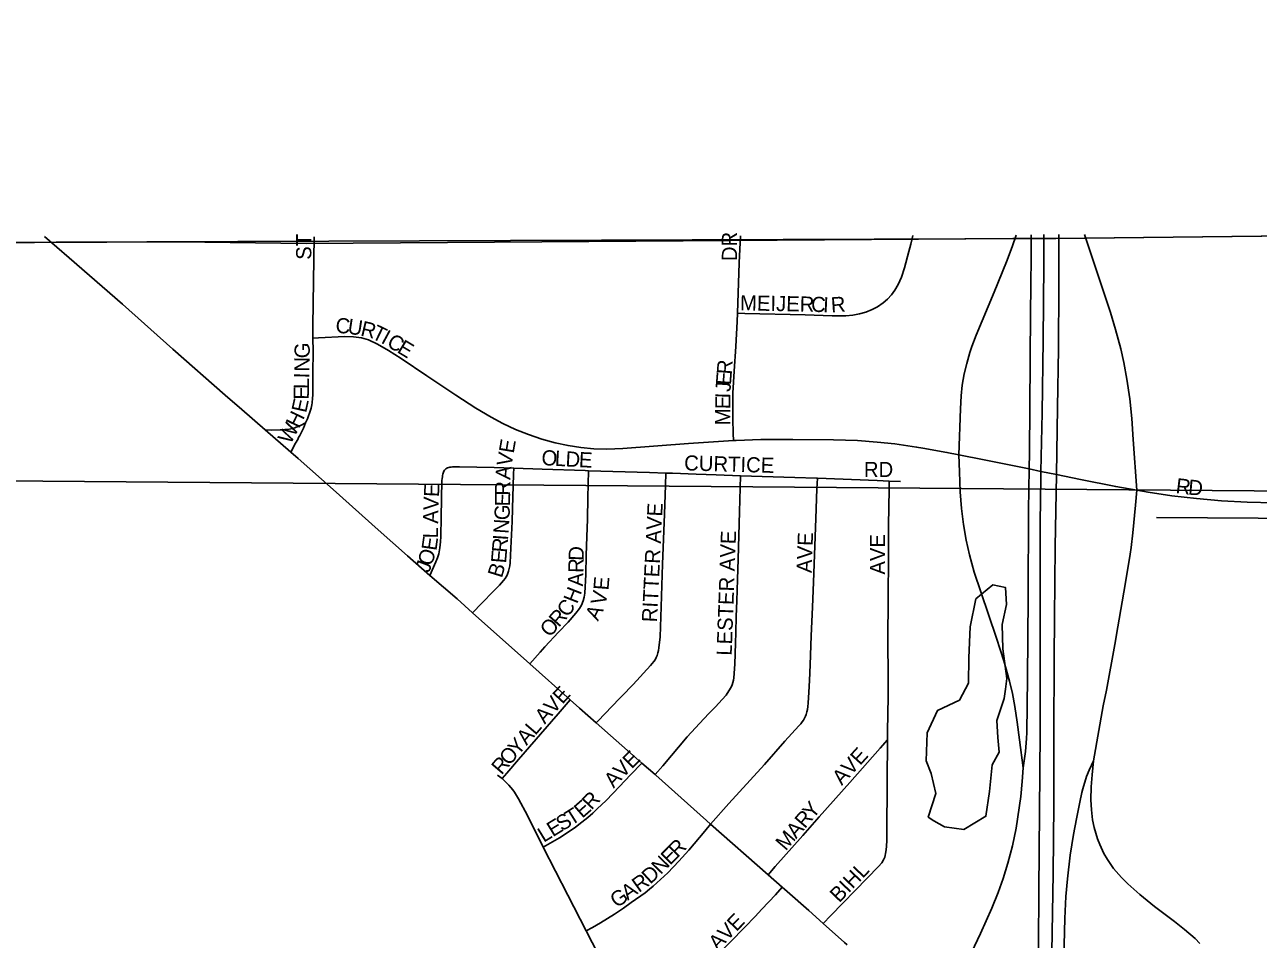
# Model space of a CAD drawing. Extents: x 1443599 to 1910620, y 1028088 to 1361369.
# Drawn here: x 1697786 to 1701854, y 1317372 to 1320389 of the extents above; entities that cross this region are included whole.
import ezdxf

# ---------------------------------------------------------------- set-up
doc = ezdxf.new("R2010")
doc.units = 0
for name, color, linetype in [('GM_X_Adjacent_County', 7, 'Continuous'), ('GM_X_City_Street', 7, 'Continuous'), ('GM_X_City_Street_Text', 7, 'Continuous'), ('GM_X_Corporation', 7, 'Continuous'), ('GM_X_County', 7, 'Continuous'), ('GM_X_Interchange_Ramps', 7, 'Continuous'), ('GM_X_Interstate_Route', 7, 'Continuous'), ('GM_X_Minor_Lake', 7, 'Continuous'), ('GM_X_Minor_River', 7, 'Continuous'), ('GM_X_Section', 7, 'Continuous'), ('GM_X_State_Route', 7, 'Continuous'), ('GM_X_Township', 7, 'Continuous')]:
    doc.layers.add(name, color=color, linetype=linetype)

msp = doc.modelspace()

# ---------------------------------------------------------------- linework, layer by layer
at = {"layer": 'GM_X_Adjacent_County'}
msp.add_lwpolyline([(1719557.7, 1319829.3), (1717906, 1319794.8), (1714619.9, 1319813.2), (1712990.1, 1319817.8), (1706184.3, 1319739.6), (1704008.9, 1319715.4), (1701281.5, 1319685.1), (1701175.7, 1319684), (1701088.1, 1319683.7), (1701044.6, 1319683.5), (1698715.1, 1319667.6), (1698296.9, 1319672.9), (1697818.8, 1319671), (1697597.8, 1319670.2), (1697202.5, 1319668.7), (1697179, 1319668.6), (1696981.2, 1319667.8), (1696909.8, 1319667.5), (1696689.6, 1319666.7), (1694873.8, 1319641.2), (1693344.2, 1319624.9), (1691386.2, 1319604), (1690720.2, 1319608.2)], dxfattribs=at)
at = {"layer": 'GM_X_City_Street'}
for points in [[(1698737.1, 1319354.7), (1698736.6, 1319395.9), (1698741, 1319689.4)], [(1700136.5, 1319437.3), (1700160.8, 1319436.7), (1700360.3, 1319431.5), (1700448.8, 1319428.7), (1700494.5, 1319429.1), (1700517, 1319431), (1700539.1, 1319434.9), (1700560.7, 1319441), (1700581.4, 1319449.5), (1700598.4, 1319458.5), (1700616.8, 1319471.3), (1700631.3, 1319483.8), (1700644.4, 1319497.8), (1700655.9, 1319513.1), (1700667.2, 1319532.4), (1700677.5, 1319556), (1700687.9, 1319586.7), (1700702.4, 1319640.4), (1700708.4, 1319665.2), (1700715.3, 1319694.1)], [(1700136.5, 1319437.3), (1700142.9, 1319604), (1700146.4, 1319692.7)], [(1700123.6, 1319017.1), (1700123, 1319040.1), (1700121.7, 1319089.1), (1700121.7, 1319142.7), (1700122, 1319173.6), (1700125.7, 1319246), (1700131.4, 1319328), (1700135.5, 1319410.1), (1700136.5, 1319437.3)], [(1698713, 1319075.5), (1698718.6, 1319088.4), (1698722.5, 1319098.7), (1698725.8, 1319107.3), (1698728.1, 1319113.8), (1698731.1, 1319123.7), (1698733.4, 1319135.3), (1698734.2, 1319141.7), (1698735.6, 1319157.2), (1698736.3, 1319166.8), (1698736.3, 1319175.3), (1698736.3, 1319183.7), (1698736.3, 1319193.4), (1698736.9, 1319239.1), (1698737.5, 1319312.6), (1698737.1, 1319354.7)], [(1698737.1, 1319354.7), (1698755.4, 1319355.8), (1698842.3, 1319361), (1698870.4, 1319359.7), (1698897.2, 1319355.8), (1698920.7, 1319349.2), (1698949.9, 1319335.3), (1698986.6, 1319314.2), (1699028, 1319287.8), (1699112.3, 1319230.9), (1699207.7, 1319166.7), (1699274.4, 1319124.4), (1699325.2, 1319093.9), (1699363, 1319073.6), (1699404.9, 1319053.9), (1699447.8, 1319036.8), (1699491.6, 1319022), (1699536.2, 1319009.7), (1699578.2, 1319000.6), (1699620.7, 1318994.1), (1699663.6, 1318990.3), (1699706.5, 1318989.3), (1699759.3, 1318991.3), (1699975.4, 1319008.1), (1700123.6, 1319017.1)], [(1698579.5, 1319052.4), (1698601.5, 1319051.8), (1698629.1, 1319052.5), (1698638.7, 1319052.8), (1698644.7, 1319053.2), (1698654, 1319054.2), (1698663.9, 1319055.8), (1698673.5, 1319058.2), (1698677.8, 1319059.7), (1698681.8, 1319061.1), (1698685.3, 1319062.6), (1698688.3, 1319063.8), (1698692.2, 1319065.4), (1698696.4, 1319067.1), (1698713, 1319075.5)], [(1698664.1, 1318978.8), (1698679.9, 1319008.5), (1698686.7, 1319021.1), (1698689.8, 1319027), (1698693.6, 1319034.2), (1698699.1, 1319044.5), (1698705.8, 1319058.6), (1698713, 1319075.5)], [(1700123.6, 1319017.1), (1700132.6, 1319017.7), (1700214.5, 1319020.4), (1700319.4, 1319021), (1700453.9, 1319019.9), (1700532.4, 1319017.1), (1700597.7, 1319012.4), (1700656.2, 1319006), (1700727.5, 1318995.6), (1700747.7, 1318992.1)], [(1700747.7, 1318992.1), (1700827.6, 1318978.1), (1700866.7, 1318970.4)], [(1700866.7, 1318970.4), (1700949.9, 1318954.2), (1701098.9, 1318923.8), (1701137.6, 1318915.7), (1701188.5, 1318905), (1701268.2, 1318888.3), (1701384.3, 1318865.4), (1701453.4, 1318853.2)], [(1699122.6, 1318572.3), (1699142.3, 1318617.1), (1699148.2, 1318630.5), (1699151.9, 1318643.3), (1699155.1, 1318663.1), (1699157.3, 1318682.9), (1699158.3, 1318700.6), (1699159.8, 1318764.1), (1699162.6, 1318885.6), (1699163.1, 1318892), (1699163.8, 1318897.4), (1699164.5, 1318902), (1699165.4, 1318906.8), (1699167.2, 1318913), (1699168.7, 1318916.3), (1699170.7, 1318919.6), (1699172.7, 1318922.1), (1699175.2, 1318924.5)], [(1699175.2, 1318924.5), (1699178.1, 1318926.1), (1699181, 1318927.3), (1699184.9, 1318928.5), (1699188.4, 1318929.2), (1699192.7, 1318929.9), (1699197.5, 1318930.5), (1699202, 1318930.8), (1699207.4, 1318931.1), (1699220.5, 1318931.1), (1699335.1, 1318927.9), (1699399, 1318925.8)], [(1699263.2, 1318449.2), (1699294, 1318480.9), (1699332.5, 1318520.5), (1699352, 1318540.8), (1699365.7, 1318555.5), (1699370.7, 1318562.3), (1699374.3, 1318568.2), (1699377, 1318573.8), (1699379.4, 1318579.8), (1699382.2, 1318586.9), (1699384.2, 1318594.8), (1699385.8, 1318603.6), (1699387.1, 1318613.6), (1699390, 1318662.4), (1699393.7, 1318750.7), (1699394.7, 1318793.3), (1699398.4, 1318906.4), (1699399, 1318925.8)], [(1699399, 1318925.8), (1699492.6, 1318922.7), (1699635.2, 1318918.3), (1699646, 1318917.9)], [(1699451.9, 1318280.9), (1699486.1, 1318319.2), (1699502, 1318336.9), (1699546.7, 1318384.9), (1699578.1, 1318418.7), (1699604.1, 1318448.1), (1699615.6, 1318463.6), (1699622.1, 1318474.5), (1699628.3, 1318488.7), (1699631.4, 1318500.5), (1699633.3, 1318513.8), (1699636.9, 1318575.4), (1699638.5, 1318639.5), (1699640.4, 1318699.7), (1699642.3, 1318758.2), (1699643.7, 1318829.5), (1699646, 1318917.9)], [(1699646, 1318917.9), (1699847, 1318911.4), (1699900.2, 1318909.8)], [(1699671.5, 1318085.7), (1699706, 1318122.3), (1699717.3, 1318134.2), (1699792.7, 1318212.2), (1699850.5, 1318275.3), (1699861.2, 1318288.6), (1699865.1, 1318294.4), (1699868.7, 1318301.3), (1699871.7, 1318308.6), (1699874.4, 1318316.7), (1699876.5, 1318324.7), (1699878, 1318333.5), (1699881.5, 1318369.9), (1699885.2, 1318468.7), (1699889.8, 1318609.3), (1699896.8, 1318774.9), (1699899.2, 1318870.4), (1699900.2, 1318909.8)], [(1699900.2, 1318909.8), (1699922.3, 1318909.2), (1700001, 1318906.5), (1700066.6, 1318904.5), (1700147.4, 1318901.3)], [(1699865.2, 1317915.4), (1699890.4, 1317944.9), (1699971.2, 1318039.6), (1700025.6, 1318099.8), (1700043.6, 1318118), (1700064.8, 1318139.2), (1700086.7, 1318163), (1700099.1, 1318177.8), (1700108.5, 1318191.3), (1700116.3, 1318204.4), (1700119.6, 1318211.8), (1700121.9, 1318219), (1700123.7, 1318226.7), (1700124.8, 1318234.4), (1700127.7, 1318279.9), (1700130.1, 1318348.5), (1700131.6, 1318384.4), (1700133.1, 1318436.6), (1700134.7, 1318488.7), (1700136.9, 1318559.1), (1700139, 1318625.6), (1700143.7, 1318781.9), (1700147.4, 1318901.3)], [(1700048.4, 1317751.9), (1700108.6, 1317820.6), (1700179, 1317897.5), (1700226.2, 1317948.9), (1700292.7, 1318026), (1700339.6, 1318076.4), (1700345.5, 1318083.1), (1700350.5, 1318089.2), (1700354.7, 1318095.3), (1700357.8, 1318101.1), (1700360.9, 1318107.9), (1700362.9, 1318114), (1700365.5, 1318122), (1700367.3, 1318130.5), (1700368.8, 1318140.4), (1700370.1, 1318150.6), (1700371.8, 1318186.9), (1700374.5, 1318225.5), (1700377.1, 1318278), (1700380.2, 1318372.9), (1700384.2, 1318467.9), (1700387.7, 1318549.9), (1700395.1, 1318759.8), (1700398.9, 1318858.1), (1700400.3, 1318892.9)], [(1700147.4, 1318901.3), (1700325.8, 1318895.4), (1700398, 1318892.9), (1700400.3, 1318892.9)], [(1700400.3, 1318892.9), (1700598, 1318885.3), (1700637.5, 1318883.7)], [(1700631.6, 1318030.3), (1700631.8, 1318058.2), (1700633.3, 1318173.1), (1700633.8, 1318248.7), (1700632.9, 1318347.2), (1700633.4, 1318508.1), (1700634.8, 1318622.9), (1700635.3, 1318632.8), (1700635.4, 1318672.1), (1700635, 1318737.8), (1700637.1, 1318855.8), (1700637.5, 1318883.7)], [(1700637.5, 1318883.7), (1700674.9, 1318882.1)], [(1701453.4, 1318853.2), (1701491.1, 1318846.6), (1701569.1, 1318835.1), (1701650.8, 1318825.7), (1701732.7, 1318818.9), (1701818.1, 1318814.6), (1701906.7, 1318812.4), (1701963.9, 1318812.5)], [(1699360.8, 1317902.3), (1699375.9, 1317919.9), (1699414.6, 1317965.3), (1699545.5, 1318115.7), (1699585.5, 1318161.7)], [(1700237.7, 1317585.1), (1700261.5, 1317611.9), (1700352.6, 1317714.9), (1700406.7, 1317776.6), (1700507.5, 1317888.9), (1700607.4, 1318002.8), (1700631.6, 1318030.3)], [(1700419.2, 1317424.7), (1700444.7, 1317450.9), (1700564.8, 1317573.9), (1700601.8, 1317611.9), (1700613, 1317624.8), (1700618.4, 1317634), (1700622.3, 1317643.7), (1700626.5, 1317660.3), (1700628.6, 1317677.2), (1700629.4, 1317700.3), (1700629.3, 1317720.1), (1700630.6, 1317893.2), (1700631.6, 1318030.3)], [(1699495.7, 1317676.5), (1699550.6, 1317707.3), (1699578.9, 1317725.7), (1699602.7, 1317742.5), (1699623.7, 1317758.4), (1699643.8, 1317774.3), (1699660.1, 1317788.6), (1699674.8, 1317802.5), (1699703.6, 1317830.5), (1699747.9, 1317876.7), (1699784.5, 1317914.7), (1699821.9, 1317953.5)], [(1699360.8, 1317902.3), (1699345.6, 1317913.9)], [(1699495.7, 1317676.5), (1699444.3, 1317781), (1699415.1, 1317835.7), (1699401.3, 1317857.6), (1699396.2, 1317865.2), (1699389.9, 1317873.2), (1699383.3, 1317880.7), (1699376.9, 1317887.4), (1699360.8, 1317902.3)], [(1699638.3, 1317399.7), (1699659.2, 1317411.4), (1699685.6, 1317426.6), (1699708.5, 1317440.4), (1699731.2, 1317454.8), (1699761.5, 1317475.2), (1699786.5, 1317493.1), (1699832.4, 1317525.9), (1699846.9, 1317537.4), (1699859, 1317547.5), (1699906.9, 1317591.8), (1699943.7, 1317629.5), (1699976.8, 1317666.4), (1700029.1, 1317728.9), (1700048.4, 1317751.9)], [(1699638.3, 1317399.7), (1699577.7, 1317517.3), (1699495.7, 1317676.5)], [(1699779, 1317123.9), (1699811, 1317141.6), (1699861.4, 1317170.3), (1699895.6, 1317190.4), (1699909.1, 1317199.3), (1699939, 1317219.1), (1699963.3, 1317235.6), (1699995.3, 1317257.8), (1700013.6, 1317271.2), (1700028.9, 1317282.9), (1700045.7, 1317297.1), (1700060, 1317309.6), (1700074.3, 1317323), (1700085.6, 1317334.9), (1700113.1, 1317362.9), (1700160.8, 1317412.2), (1700195, 1317447.4), (1700217.7, 1317471.2), (1700261.9, 1317519.4), (1700284.4, 1317544)], [(1699779, 1317123.9), (1699751.3, 1317178.4), (1699715.5, 1317248.6), (1699638.3, 1317399.7)]]:
    msp.add_lwpolyline(points, dxfattribs=at)
at = {"layer": 'GM_X_Corporation'}
for points in [[(1728962.8, 1321832.6), (1728936.7, 1320031.4), (1717904.7, 1319803.8), (1712990.1, 1319817.8), (1701187, 1319684.1), (1696689.6, 1319666.7), (1694873.8, 1319641.2), (1693407.3, 1319625.6), (1693376.4, 1321122.4)], [(1689412.5, 1319616.4), (1691388.6, 1319604), (1693407.3, 1319625.6), (1694873.8, 1319641.2), (1696689.6, 1319666.7), (1701187, 1319684.1), (1712990.1, 1319817.8)]]:
    msp.add_lwpolyline(points, dxfattribs=at)
at = {"layer": 'GM_X_County'}
msp.add_lwpolyline([(1690720.2, 1319608.2), (1691386.2, 1319604), (1693344.2, 1319624.9), (1694873.8, 1319641.2), (1696689.6, 1319666.7), (1696909.8, 1319667.5), (1696981.2, 1319667.8), (1697179, 1319668.6), (1697202.5, 1319668.7), (1697597.8, 1319670.2), (1697818.8, 1319671), (1698296.9, 1319672.9), (1698715.1, 1319667.6), (1701044.6, 1319683.5), (1701088.1, 1319683.7), (1701175.7, 1319684), (1701281.5, 1319685.1), (1704008.9, 1319715.4)], dxfattribs=at)
at = {"layer": 'GM_X_Interchange_Ramps'}
for points in [[(1701055.4, 1319695), (1701042.7, 1319656), (1701024.3, 1319606.9), (1700983.5, 1319506.9), (1700924.3, 1319364.9), (1700909.7, 1319327.5), (1700903.1, 1319307.6), (1700892.8, 1319271.7), (1700884.1, 1319236.9), (1700878.3, 1319200.1), (1700874.5, 1319164.3), (1700872.8, 1319121.6), (1700866.7, 1318970.4)], [(1701105.2, 1319695.6), (1701104.9, 1319628.8), (1701104.2, 1319523.1), (1701103, 1319441.1), (1701100.5, 1319126), (1701099.8, 1318978.3), (1701098.9, 1318923.8), (1701096.6, 1318788), (1701095.6, 1318499.2), (1701092.9, 1318233.3), (1701091.4, 1318053.9), (1701090.5, 1318034.8), (1701087, 1317991.3), (1701079.2, 1317938.3), (1701075.7, 1317893.2), (1701071.4, 1317842.8), (1701056.2, 1317738.4), (1701043.8, 1317680.5), (1701028.9, 1317623.3), (1701013.5, 1317573), (1700996.9, 1317526.5), (1700976, 1317474.7), (1700938.2, 1317391.1), (1700868.4, 1317242.9)], [(1701453.4, 1318853.2), (1701442.2, 1319020.8), (1701437.3, 1319089.6), (1701430.6, 1319155), (1701421.3, 1319220.1), (1701411.1, 1319275), (1701400.9, 1319319.9), (1701384, 1319383.4), (1701366.7, 1319439.9), (1701281.3, 1319697.3)], [(1700866.7, 1318970.4), (1700868.6, 1318914.1), (1700870.9, 1318848.4), (1700875.3, 1318792.7), (1700882, 1318740.5), (1700891.3, 1318688.8), (1700902.2, 1318640.7), (1700917.9, 1318583.7), (1700938.9, 1318518), (1700991.5, 1318365.8), (1701015.4, 1318290.6), (1701033.9, 1318224.1), (1701043.6, 1318182.5), (1701051.7, 1318140.6), (1701059.3, 1318088.5), (1701067.1, 1318029.8), (1701079.2, 1317938.3)], [(1701662, 1317358.1), (1701646, 1317374.8), (1701611.4, 1317405.1), (1701577.8, 1317431.3), (1701512.1, 1317480.9), (1701463.3, 1317519.9), (1701423.9, 1317554.8), (1701403.1, 1317575.8), (1701377.3, 1317605.5), (1701357, 1317635.5), (1701345.5, 1317655.3), (1701331.4, 1317685), (1701324.4, 1317703.2), (1701313.1, 1317741), (1701308.1, 1317766.8), (1701303.9, 1317799.4), (1701302.4, 1317832.2), (1701303.3, 1317875), (1701306.7, 1317914.3), (1701311.1, 1317961), (1701342.7, 1318142.6), (1701353.5, 1318193.8), (1701381.3, 1318345.1), (1701391.6, 1318403.2), (1701415.7, 1318542), (1701432.3, 1318642.1), (1701435.5, 1318664.8), (1701440.8, 1318713.4), (1701448.9, 1318803.7), (1701453.4, 1318853.2)], [(1701211.1, 1317224.5), (1701216.3, 1317441), (1701219.7, 1317513), (1701225, 1317571.8), (1701234.4, 1317650), (1701244.7, 1317718.1), (1701254.4, 1317769.7), (1701265.7, 1317824.3), (1701272.9, 1317856.3), (1701275.4, 1317868.8), (1701287.7, 1317908.9), (1701296.4, 1317930.6), (1701311.1, 1317961)]]:
    msp.add_lwpolyline(points, dxfattribs=at)
at = {"layer": 'GM_X_Interstate_Route'}
for points in [[(1701128.4, 1317172.1), (1701130.1, 1317533.3), (1701134.7, 1318055.2), (1701134.7, 1318285.1), (1701134.8, 1318528), (1701134.8, 1318747.9), (1701137.1, 1318892.3), (1701137.6, 1318915.7), (1701141.8, 1319108.9), (1701144.6, 1319348.6), (1701146.9, 1319598.1), (1701146.9, 1319696.6)], [(1701169.3, 1316696.4), (1701169.1, 1316756.5), (1701169.1, 1316768.6), (1701166.5, 1316985.4), (1701166.7, 1317054.4), (1701169.3, 1317162.8), (1701173.7, 1317330.2), (1701177.9, 1317589.5), (1701179.7, 1317816), (1701179.9, 1318045.8), (1701181.4, 1318298.7), (1701182.6, 1318433.3), (1701185, 1318666.5), (1701188.5, 1318905), (1701192.7, 1319126.1), (1701195.4, 1319319.8), (1701196.9, 1319526.6), (1701196.4, 1319696.6)]]:
    msp.add_lwpolyline(points, dxfattribs=at)
at = {"layer": 'GM_X_Minor_Lake'}
msp.add_line((1701016.4, 1318166.1), (1701020.3, 1318197.3), dxfattribs=at)
msp.add_lwpolyline([(1701020.3, 1318197.3), (1701024.9, 1318232.1), (1701011.6, 1318330.3), (1701010.1, 1318410.5), (1701024.5, 1318476.5), (1701020.9, 1318532.6), (1700979, 1318540.9), (1700922.8, 1318495.2), (1700904.2, 1318403.1), (1700899.5, 1318301), (1700899, 1318216.9), (1700868.6, 1318161), (1700796.5, 1318127.4), (1700762, 1318053.6), (1700759.4, 1317961.4), (1700775.1, 1317919.3), (1700790.6, 1317853.1), (1700766.1, 1317775.1), (1700784, 1317763), (1700819.8, 1317742.7), (1700883.7, 1317734.3), (1700955.9, 1317777.9), (1700968.4, 1317859.9), (1700977, 1317948), (1700999.3, 1317989.9), (1700995.6, 1318038), (1700992, 1318094.1), (1701016.4, 1318166.1)], dxfattribs=at)
at = {"layer": 'GM_X_Minor_River'}
msp.add_lwpolyline([(1708177.9, 1318740.5), (1707386.7, 1318727.2), (1706857.3, 1318727.7), (1706244.4, 1318747.6), (1705593, 1318734.1), (1704658.3, 1318743.2), (1703885.2, 1318743.6), (1703196.2, 1318752.8), (1701518.5, 1318763.8)], dxfattribs=at)
at = {"layer": 'GM_X_Section'}
msp.add_lwpolyline([(1696742.9, 1318892.3), (1701977.7, 1318850.3), (1701893.2, 1313555.9), (1696730, 1313547.1)], close=True, dxfattribs=at)
at = {"layer": 'GM_X_State_Route'}
for points in [[(1698448.1, 1319167.3), (1698275.5, 1319318.8), (1698108.7, 1319467), (1697933, 1319620.2), (1697852, 1319690.7)], [(1698952.3, 1318722.6), (1698803.7, 1318855.6), (1698688.2, 1318957.8), (1698664.1, 1318978.8), (1698579.5, 1319052.4), (1698502.5, 1319119.5), (1698448.1, 1319167.3)], [(1700300.3, 1317530), (1700284.4, 1317544), (1700237.7, 1317585.1), (1700048.4, 1317751.9), (1700034.3, 1317764.4), (1699867.9, 1317913.1), (1699865.2, 1317915.4), (1699821.9, 1317953.5), (1699671.5, 1318085.7), (1699616.3, 1318134.2), (1699585.5, 1318161.7), (1699451.9, 1318280.9), (1699263.2, 1318449.2), (1699212.2, 1318494.7), (1699122.6, 1318572.3), (1699048.4, 1318636.7), (1698952.3, 1318722.6)], [(1700498.4, 1317354.2), (1700489.3, 1317362.2), (1700419.2, 1317424.7), (1700371.7, 1317467), (1700300.3, 1317530)]]:
    msp.add_lwpolyline(points, dxfattribs=at)
at = {"layer": 'GM_X_Township'}
msp.add_lwpolyline([(1690720.2, 1319608.2), (1691386.2, 1319604), (1693344.2, 1319624.9), (1694873.8, 1319641.2), (1696689.6, 1319666.7), (1696909.8, 1319667.5), (1696981.2, 1319667.8), (1697179, 1319668.6), (1697202.5, 1319668.7), (1697597.8, 1319670.2), (1697818.8, 1319671), (1698296.9, 1319672.9), (1698715.1, 1319667.6), (1701044.6, 1319683.5), (1701088.1, 1319683.7), (1701175.7, 1319684), (1701281.5, 1319685.1), (1704008.9, 1319715.4)], dxfattribs=at)

# ---------------------------------------------------------------- texts
at = {"layer": 'GM_X_City_Street_Text'}
for s, rotation, p in [('ST', 90, (1698731.7, 1319613.5)), ('DR', 90, (1700135.3, 1319609.1)), ('MEIJER', 358.8226, (1700144.9, 1319446.9)), ('C', 357.328, (1700378.7, 1319442.5)), ('I', 357.3236, (1700418.3, 1319440.7)), ('R', 3.853, (1700446.5, 1319439.7)), ('C', 357.1813, (1698810.9, 1319372.2)), ('U', 351.3103, (1698849.1, 1319370.4)), ('R', 346.8179, (1698891.6, 1319363.9)), ('T', 334.3393, (1698927.4, 1319355.8)), ('I', 331.5571, (1698958.5, 1319340.9)), ('C', 328.3989, (1698977.3, 1319330.8)), ('G', 88.7974, (1698726, 1319288.1)), ('E', 328.9882, (1699011.5, 1319309.7)), ('N', 88.8218, (1698725, 1319244.1)), ('R', 85.5994, (1700118, 1319234)), ('I', 88.7755, (1698724.6, 1319222.1)), ('E', 85.7081, (1700115.3, 1319198.9)), ('E', 88.9532, (1698723.2, 1319151.7)), ('L', 88.7974, (1698723.8, 1319186.9)), ('J', 86.6746, (1700114.1, 1319177.2)), ('E', 77.5852, (1698714.4, 1319106.6)), ('E', 89.9301, (1700113.4, 1319120.8)), ('I', 88.2947, (1700113.4, 1319155.6)), ('H', 64.1502, (1698691, 1319054.9)), ('M', 89.9271, (1700113.3, 1319067.9)), ('W', 61.6298, (1698662.7, 1319002.5)), ('E', 80.2232, (1699398.9, 1318973.1)), ('V', 80.4226, (1699391.6, 1318929.8)), ('O', 356.8505, (1699489.7, 1318936.6)), ('L', 356.8293, (1699533.6, 1318934.1)), ('D', 356.8515, (1699568.8, 1318932.2)), ('E', 357.1401, (1699613, 1318929.8)), ('CURTICE', 358.3382, (1699960.5, 1318919)), ('RD', 0, (1700553.9, 1318897)), ('A', 84.4416, (1699387.5, 1318886.9)), ('E', 87.514, (1699152.6, 1318830.3)), ('R', 89.7804, (1699387.3, 1318835.3)), ('R', 353.1852, (1701580.4, 1318844.1)), ('D', 355.0984, (1701621.5, 1318839.2)), ('V', 87.574, (1699150.7, 1318786.4)), ('E', 89.3792, (1699387, 1318799.8)), ('A', 88.8848, (1699149.9, 1318742.7)), ('G', 86.8965, (1699384.5, 1318753.4)), ('RITTER AVE', 87.1704, (1699871.3, 1318417.1)), ('N', 86.2432, (1699381.6, 1318708.9)), ('L', 89.5945, (1699149.5, 1318694.4)), ('I', 86.1483, (1699380.1, 1318686.9)), ('LESTER AVE', 87.9288, (1700117.7, 1318307.1)), ('AVE', 88.0261, (1700381.7, 1318579.9)), ('AVE', 90, (1700623.7, 1318575.1)), ('E', 81.9245, (1699144, 1318652.3)), ('R', 84.9903, (1699376.5, 1318646.3)), ('D', 88.0108, (1699629.5, 1318620)), ('J', 69.6996, (1699119.6, 1318578.7)), ('O', 71.543, (1699127.8, 1318601)), ('E', 85.3521, (1699373.7, 1318611.3)), ('R', 89.3288, (1699629.1, 1318580.7)), ('B', 72.8169, (1699359.7, 1318561.8)), ('A', 88.2251, (1699627.7, 1318535.7)), ('E', 85.6463, (1699711.5, 1318522.2)), ('H', 68.5809, (1699607.8, 1318476.5)), ('V', 77.4765, (1699700.8, 1318471.6)), ('R', 48.5148, (1699547.6, 1318399.1)), ('C', 52.5564, (1699576.3, 1318431.7)), ('A', 63.6305, (1699676.9, 1318419.7)), ('O', 47.691, (1699517.5, 1318366)), ('V', 48.0778, (1699530.2, 1318112.9)), ('E', 47.3385, (1699559.4, 1318145.5)), ('A', 49.4106, (1699501.7, 1318079.8)), ('A', 49.5006, (1699441.7, 1318009.5)), ('L', 49.4669, (1699470.3, 1318042.9)), ('Y', 49.5016, (1699413.1, 1317976)), ('R', 49.5041, (1699358.8, 1317912.4)), ('O', 49.4722, (1699384.5, 1317942.6)), ('E', 45.1159, (1699788.2, 1317932.6)), ('AVE', 47.7298, (1700481, 1317877.5)), ('V', 46.5765, (1699758.2, 1317900.9)), ('A', 47.4278, (1699728.6, 1317868.7)), ('R', 46.8689, (1699655.4, 1317796.5)), ('T', 32.2195, (1699588.4, 1317745.7)), ('E', 41.2335, (1699625, 1317769.6)), ('Y', 50.8801, (1700385.5, 1317766.4)), ('E', 31.5142, (1699527.8, 1317708.6)), ('S', 31.5142, (1699557.8, 1317727)), ('R', 49.4899, (1700358.9, 1317735.3)), ('L', 31.5073, (1699497.8, 1317690.2)), ('M', 49.4856, (1700296, 1317661.7)), ('A', 49.4556, (1700330.3, 1317701.8)), ('R', 45.2234, (1699939.1, 1317639.7)), ('N', 45.2538, (1699883.4, 1317583.5)), ('E', 45.2126, (1699914.4, 1317614.7)), ('D', 42.6108, (1699849.2, 1317552)), ('BIHL', 46.2676, (1700472.4, 1317490.5)), ('R', 35.5932, (1699811.8, 1317524.7)), ('G', 34.8416, (1699738.9, 1317474)), ('A', 34.8058, (1699775, 1317499.2)), ('E', 45.8885, (1700133.2, 1317395.8)), ('V', 45.8596, (1700102.5, 1317364.2)), ('A', 45.668, (1700071.7, 1317332.6))]:
    msp.add_text(s, height=50, rotation=rotation, dxfattribs=at).set_placement(p)

doc.saveas('drawing.dxf')
